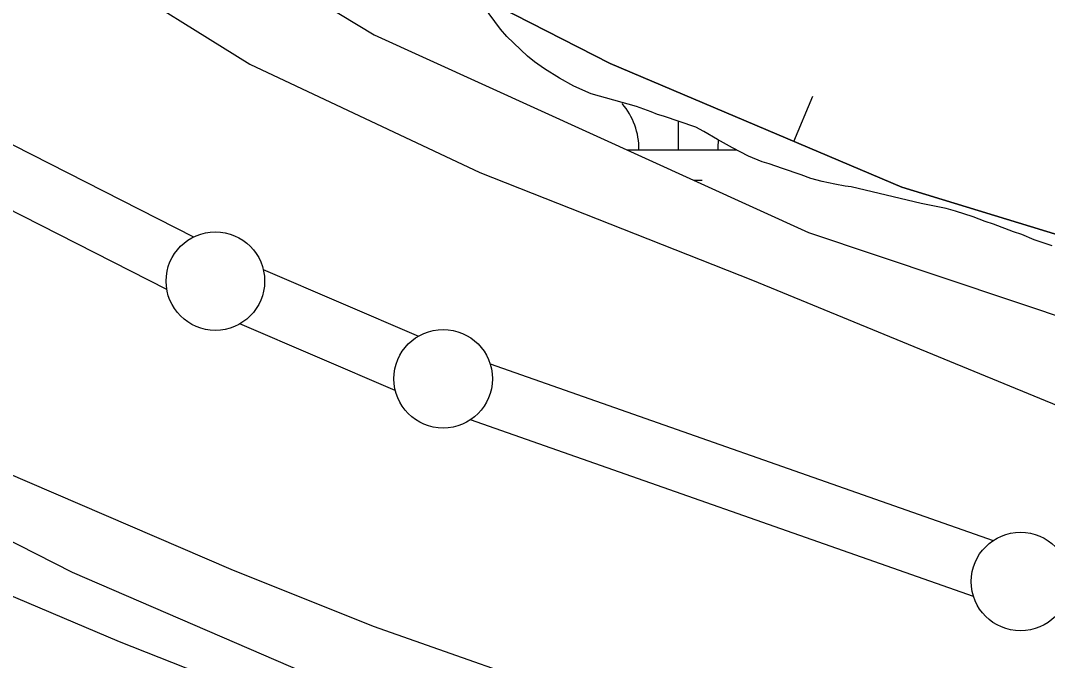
# Model space of a CAD drawing. Extents: x 3281947 to 3319794, y 715894 to 741249.
# Drawn here: x 3296660 to 3297181, y 726907 to 727232 of the extents above; entities that cross this region are included whole.
import ezdxf

# ---------------------------------------------------------------- set-up
doc = ezdxf.new("R2010")
doc.units = 0
for name, color, linetype in [('V-BORW-LINE', 7, 'Continuous'), ('V-LEVE-TOET', 7, 'Continuous'), ('V-ROAD-CNTR', 7, 'Continuous'), ('V-SURV-LINE', 7, 'Continuous'), ('V-TOPO-SHOR', 7, 'Continuous'), ('V-WETL-SWMP', 7, 'Continuous')]:
    doc.layers.add(name, color=color, linetype=linetype)

msp = doc.modelspace()

# ---------------------------------------------------------------- linework, layer by layer
at = {"layer": 'V-BORW-LINE'}
msp.add_line((3297052.36, 727170.54), (3297062.12, 727193.55), dxfattribs=at)
for points in [[(3296176.1, 727975.97), (3296145.2, 727996.12), (3296109.69, 728008.55), (3296087.88, 727979.67), (3296096.89, 727925.35), (3296134.33, 727820.72), (3296197.99, 727759.57), (3296285.27, 727696.22), (3296318.98, 727642.03), (3296355.95, 727594.25), (3296381.17, 727576.01), (3296484.26, 727526.09), (3296577.55, 727453.15), (3296662.04, 727386.84), (3296766.79, 727319.16), (3296846.02, 727268.11), (3296959.34, 727209.98), (3297107.15, 727147.31), (3297272.64, 727096.75), (3297447.34, 727037.72), (3297694.54, 726954.33)], [(3297694.54, 726954.33), (3297447.34, 727037.72), (3297272.64, 727096.75), (3297107.15, 727147.31), (3296959.34, 727209.98), (3296846.02, 727268.11)]]:
    msp.add_lwpolyline(points, dxfattribs=at)
at = {"layer": 'V-LEVE-TOET'}
for points in [[(3294520.11, 729099.93), (3294686.2, 728896.24), (3294835.06, 728741.86), (3295011.3, 728529.71), (3295151.61, 728369.96), (3295217.19, 728306.01), (3295337.2, 728223.09), (3295601.42, 728029.55), (3295833.1, 727865.92), (3296006.08, 727720.23), (3296224.86, 727569.73), (3296407.39, 727451.19), (3296644.84, 727294.55), (3296700.83, 727256.85), (3296776.52, 727209.8), (3296893.2, 727154.82), (3297031.54, 727100.17), (3297222.66, 727021.53), (3297401.76, 726965.19), (3297667.2, 726876.85)], [(3294339.33, 728953.24), (3294525.82, 728735.31), (3294820.43, 728397.94), (3295066.95, 728144.46), (3295142.07, 728077.2), (3295249.75, 727995.93), (3295501.2, 727821.48), (3295771.02, 727618.39), (3295991.41, 727449.31), (3296227.3, 727283.79), (3296424.93, 727134.38), (3296519.92, 727067.63), (3296613.48, 727019.53), (3296766.81, 726953.49), (3296839.12, 726924.55), (3296950.51, 726885.42), (3297245.63, 726779.97), (3297462.19, 726707.08), (3297806.42, 726592.94), (3298450.02, 726395.63), (3298660.97, 726329.95), (3298816.07, 726284.81), (3298975.77, 726263.87), (3299021.25, 726261.39)]]:
    msp.add_lwpolyline(points, dxfattribs=at)
at = {"layer": 'V-ROAD-CNTR'}
msp.add_lwpolyline([(3294412.16, 728781.81), (3294690.13, 728464.34), (3294780.05, 728360.74), (3294834.17, 728303.8), (3294878.68, 728257.73), (3294924.31, 728208.48), (3294973.39, 728163.11), (3295032.61, 728108.61), (3295124.61, 728032.64), (3295333.01, 727871.06), (3295637.86, 727638.8), (3295917.93, 727429.39), (3296214.54, 727208.15), (3296344.21, 727112.46), (3296384.01, 727086.59), (3296426.07, 727061.93), (3296481.52, 727026.97), (3296535.1, 726997.13), (3296611.67, 726958.64), (3296710.17, 726916.75), (3296837.29, 726866.59), (3297047.51, 726794.55), (3297275.9, 726717.98), (3297644.07, 726594.25)], dxfattribs=at)
at = {"layer": 'V-SURV-LINE'}
for points in [[(3296619.91, 727187.26), (3296747.98, 727122.09)], [(3296734.36, 727095.36), (3296606.29, 727160.53)], [(3296783.26, 727105.57), (3296862.08, 727071.78)], [(3296850.28, 727044.2), (3296771.46, 727077.99)], [(3296898.36, 727057.65), (3297153.56, 726968.01)], [(3297143.62, 726939.7), (3296888.43, 727029.34)]]:
    msp.add_lwpolyline(points, dxfattribs=at)
for centre in [(3296758.99, 727099.66), (3296874.55, 727050.12), (3297167.43, 726947.23)]:
    msp.add_circle(centre, 25, dxfattribs=at)
at = {"layer": 'V-TOPO-SHOR'}
msp.add_lwpolyline([(3294597.32, 728608.21), (3294667.15, 728530.17), (3294849.61, 728327.06), (3294926.11, 728251.86), (3295046.48, 728134.66), (3295129.63, 728063.99), (3295212.77, 727995.55), (3295459.79, 727808.05), (3295612.46, 727696.7), (3295999.76, 727411.13), (3296254.62, 727220.36), (3296396.04, 727118.95), (3296499.22, 727054.03), (3296576.59, 727007.85), (3296686.39, 726951.91), (3296830.82, 726889.57), (3296965.11, 726839.42), (3297132.88, 726787.32), (3297189.93, 726768.85), (3297581.47, 726638.37), (3297723.53, 726592.75)], dxfattribs=at)
at = {"layer": 'V-WETL-SWMP'}
for p, q in [((3296993.86, 727166.24), (3296993.86, 727180.77)), ((3296967.93, 727166.24), (3297023.13, 727166.24)), ((3297001.85, 727150.81), (3297005.86, 727150.81))]:
    msp.add_line(p, q, dxfattribs=at)
for points in [[(3294945.58, 728618.65), (3295216.14, 728367.94), (3295526.78, 728127.25), (3296047.85, 727726.11), (3296331.26, 727531.8), (3296839.49, 727224.68), (3297059.94, 727124.39), (3297852.46, 726858.82)], [(3297153.79, 727128.53), (3297149.49, 727129.89), (3297143.38, 727132.27), (3297134.45, 727135.17), (3297129.65, 727136.54), (3297117.06, 727138.98), (3297081.47, 727147.42), (3297078.49, 727147.78), (3297073.19, 727148.83), (3297066.73, 727150.21), (3297061.11, 727151.76), (3297056.15, 727153.62), (3297046.72, 727156.86), (3297039.94, 727159.08), (3297036.3, 727160.11), (3297029.36, 727162.99), (3297021.27, 727167.21), (3297013.68, 727171.42), (3297006.75, 727175.63), (3297002.79, 727177.83), (3296986.25, 727183.28), (3296983.27, 727184.14), (3296980.13, 727185.49), (3296972.69, 727188.21), (3296949.69, 727194.72), (3296940.77, 727198.62), (3296933.5, 727202.67), (3296925.92, 727207.38), (3296920.81, 727210.91), (3296917.35, 727213.76), (3296906.82, 727223.81), (3296903.7, 727227.49), (3296891.58, 727243.85)], [(3297183.56, 727117.48), (3297174.29, 727120.55), (3297168.01, 727123.26), (3297163.88, 727124.62), (3297153.79, 727128.53)]]:
    msp.add_lwpolyline(points, dxfattribs=at)
for centre, start, end in [((3296938.62, 727166.72), 359.2282, 40.7718), ((3297049.1, 727166.72), 172.7392, 180.7718)]:
    msp.add_arc(centre, 35.25, start, end, dxfattribs=at)

doc.saveas('drawing.dxf')
